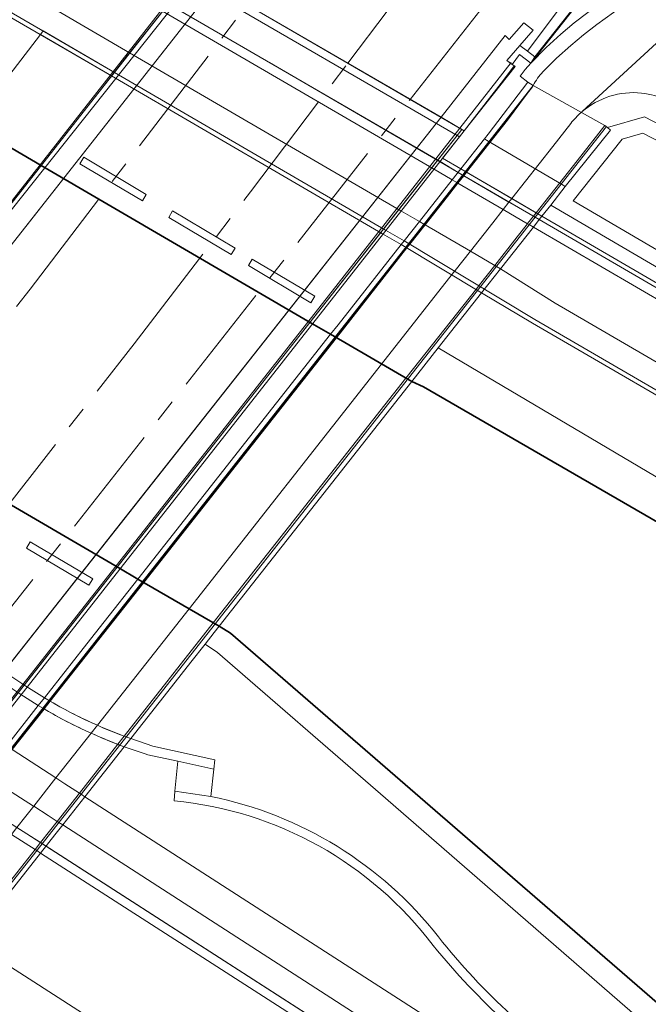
# Model space of a CAD drawing. Extents: x 150256 to 156914, y 461459 to 469481.
# Tile 353 of 656: x 155492 to 155534, y 464315 to 464381. Entities that reach past the tile are written whole.
import ezdxf

# ---------------------------------------------------------------- set-up
doc = ezdxf.new("R2010")
doc.units = 0
doc.header["$LTSCALE"] = 0.75
doc.linetypes.add('AM-AS', pattern=[16, 10, -2, 2, -2])
for name, color, linetype, lineweight in [('B-RO-AM-AS_SPOOR-G', 251, 'AM-AS', 18), ('B-RO-GK-BESCHOEIING-G', 251, 'GK-BESCHOEIING', 35), ('B-RO-GR-GROENVOORZIENING-GV', 251, 'CONTINUOUS', 18), ('B-RO-IE-TERREINAFSCHEIDING_KUNSTMATIG_HEKWERK-G', 251, 'IE-TERREINAFSCHEIDING-KUNSTMATIG', 18), ('B-RO-IE-TERREINAFSCHEIDING_KUNSTMATIG_MUUR-G', 251, 'IE-TERREINAFSCHEIDING-KUNSTMATIG-DICHT', 18), ('B-RO-IE-TERREINAFSCHEIDING_KUNSTMATIG_MUUR-GV', 251, 'CONTINUOUS', 18), ('B-RO-KW-KUNSTWERK_DEK-GV', 6, 'CONTINUOUS', 18), ('B-RO-KW-KUNSTWERK_LANDHOOFD-GV', 251, 'CONTINUOUS', 18), ('B-RO-OG-TERREIN_CULTUURSCHEIDING-GV', 251, 'CONTINUOUS', 18), ('B-RO-OG-WATER_KANAAL-GV', 251, 'CONTINUOUS', 18), ('B-RO-OG-WATER_SLOOT-GV', 251, 'CONTINUOUS', 18), ('B-RO-VH-VERHARDING_ASFALT-GV', 251, 'CONTINUOUS', 18), ('B-RO-VH-VERHARDING_BETONSTRAATSTEEN-GV', 251, 'CONTINUOUS', 18), ('B-RO-VH-VERHARDING_GESLOTEN-GV', 251, 'CONTINUOUS', 18), ('B-RO-VH-VERHARDING_HALFVERHARDING-GV', 251, 'CONTINUOUS', 18), ('B-RO-VH-VERHARDING_OPEN-GV', 251, 'CONTINUOUS', 18), ('B-RO-VH-VERHARDING_TEGEL-GV', 251, 'CONTINUOUS', 18)]:
    doc.layers.add(name, color=color, linetype=linetype, lineweight=lineweight)
doc.linetypes.add('GK-BESCHOEIING', pattern='A,30,-5,[1,NLCS.SHX,S=1,R=0,X=0,Y=0],-5', length=40)
doc.linetypes.add('IE-TERREINAFSCHEIDING-KUNSTMATIG', pattern='A,4,[82,NLCS.SHX,S=0.75,R=90,X=0,Y=0],4,-2', length=10)
doc.linetypes.add('IE-TERREINAFSCHEIDING-KUNSTMATIG-DICHT', pattern='A,8,-1,[82,NLCS.SHX,S=0.75,R=90,X=0,Y=0],-1', length=10)

msp = doc.modelspace()

# ---------------------------------------------------------------- linework, layer by layer
at = {"layer": 'B-RO-AM-AS_SPOOR-G'}
for points in [[(155422.857, 464273.661), (155477.381, 464342.942), (155493.043, 464363.007), (155509.223, 464384.191), (155525.037, 464405.534), (155533.931, 464417.834), (155542.722, 464430.209), (155553.562, 464445.78), (155562.117, 464458.319), (155572.66, 464474.094), (155580.974, 464486.793), (155591.217, 464502.764), (155599.024, 464515.244)], [(155514.171, 464378.031), (155516.856, 464381.584), (155532.625, 464402.96), (155541.493, 464415.279), (155550.258, 464427.672), (155561.066, 464443.266), (155569.593, 464455.823), (155578.015, 464468.452), (155588.391, 464484.337), (155596.571, 464497.123), (155604.978, 464510.519)], [(155518.31, 464375.627), (155542.81, 464406.776), (155560.215, 464428.71), (155578.767, 464452.389), (155617.156, 464501.109)], [(155453.951, 464313.171), (155477.381, 464342.942), (155493.043, 464363.007), (155507.485, 464381.915)], [(155460.576, 464309.148), (155482.736, 464337.299), (155499.955, 464359.378), (155507.705, 464369.474), (155514.171, 464378.031)], [(155464.204, 464306.944), (155488.579, 464337.827), (155518.31, 464375.627)]]:
    msp.add_lwpolyline(points, dxfattribs=at)
at = {"layer": 'B-RO-GK-BESCHOEIING-G'}
for points in [[(155493.781, 464371.24), (155486.962, 464375.22)], [(155511.778, 464360.735), (155493.781, 464371.24)], [(155513.022, 464360.009), (155511.778, 464360.735)], [(155518.418, 464356.868), (155513.022, 464360.009)], [(155568.424, 464328.658), (155567.716, 464328.468), (155519.197, 464356.516), (155518.418, 464356.868)], [(155498.954, 464344.478), (155480.975, 464354.961)], [(155500.213, 464343.744), (155498.954, 464344.478)], [(155505.607, 464340.599), (155500.213, 464343.744)], [(155545.75, 464305.342), (155545.684, 464306.087), (155506.368, 464340.155), (155505.607, 464340.599)]]:
    msp.add_lwpolyline(points, dxfattribs=at)
at = {"layer": 'B-RO-GR-GROENVOORZIENING-GV'}
msp.add_lwpolyline([(155615.766, 464493.709), (155607.346, 464482.886), (155598.524, 464471.725), (155588.768, 464459.215), (155570.62, 464436.452), (155559.447, 464422.069), (155547.37, 464406.738), (155538.143, 464394.79), (155536.934, 464392.511), (155532.959, 464387.762), (155531.651, 464386.25), (155526.105, 464378.839), (155526.609, 464378.461), (155536.396, 464390.831), (155549.225, 464407.306), (155605.54, 464478.381), (155621.096, 464498.127)], dxfattribs=at)
at = {"layer": 'B-RO-IE-TERREINAFSCHEIDING_KUNSTMATIG_HEKWERK-G'}
for points in [[(155622.95, 464500), (155526.343, 464378.034), (155525.579, 464378.605), (155525.101, 464377.951)], [(155526.609, 464378.461), (155536.396, 464390.831)], [(155450.256, 464315.415), (155470.14, 464340.893), (155487.048, 464362.314), (155504.159, 464383.847)], [(155525.033, 464378.084), (155521.609, 464373.71)], [(155466.298, 464300.141), (155526.484, 464376.549)], [(155466.299, 464300.079), (155475.256, 464311.41), (155485.48, 464324.35), (155498.804, 464341.286), (155509.049, 464354.312), (155526.445, 464376.449)], [(155521.609, 464373.71), (155512.485, 464362.056), (155489.672, 464333.108), (155471.533, 464310.087), (155467.467, 464304.963)], [(155471.095, 464297.245), (155531.364, 464373.825)], [(155469.831, 464341.406), (155492.825, 464326.807)], [(155557.308, 464285.807), (155557.119, 464285.447), (155492.825, 464326.807)]]:
    msp.add_lwpolyline(points, dxfattribs=at)
at = {"layer": 'B-RO-IE-TERREINAFSCHEIDING_KUNSTMATIG_MUUR-G'}
for points in [[(155450.024, 464315.556), (155458.23, 464326.05), (155472.691, 464344.431), (155481.017, 464355.014), (155497.626, 464376.128), (155502.529, 464382.36), (155503.88, 464384.009)], [(155505.332, 464383.165), (155483.683, 464355.655), (155474.949, 464344.556), (155461.26, 464327.16), (155451.448, 464314.691)], [(155491.673, 464381.478), (155498.645, 464377.423)], [(155498.454, 464377.18), (155491.487, 464381.231)], [(155524.627, 464379.869), (155520.365, 464374.433)], [(155521.914, 464373.534), (155525.287, 464377.807), (155524.746, 464378.218)], [(155520.261, 464371.49), (155508.95, 464378.071)], [(155526.445, 464376.449), (155466.299, 464300.079)], [(155466.157, 464305.759), (155479.661, 464322.869), (155485.48, 464330.238), (155490.618, 464336.748), (155499.364, 464347.828), (155520.365, 464374.433)], [(155467.58, 464304.894), (155472.296, 464310.877), (155483.784, 464325.454), (155493.94, 464338.339), (155506.034, 464353.684), (155518.681, 464369.731), (155521.752, 464373.627)], [(155521.914, 464373.534), (155521.752, 464373.627)], [(155521.681, 464371.005), (155520.47, 464371.71)], [(155521.497, 464370.771), (155520.261, 464371.49)], [(155527.075, 464367.863), (155521.681, 464371.005)], [(155526.893, 464367.631), (155521.497, 464370.771)], [(155542.29, 464359), (155527.075, 464367.863)], [(155551.747, 464353.17), (155526.893, 464367.631)], [(155517.722, 464365.977), (155516.481, 464366.698)], [(155516.67, 464366.938), (155517.91, 464366.217)], [(155492.752, 464336.616), (155493.991, 464335.843)], [(155492.351, 464336.108), (155493.587, 464335.329)], [(155499.73, 464333.136), (155501.208, 464332.643)], [(155505.264, 464331.111), (155505.334, 464331.715), (155501.208, 464332.643)], [(155500.882, 464332.058), (155502.873, 464331.635)], [(155502.873, 464331.635), (155505.264, 464331.111)], [(155502.661, 464329.636), (155502.622, 464328.998)], [(155505.052, 464329.295), (155502.661, 464329.636)]]:
    msp.add_lwpolyline(points, dxfattribs=at)
for points in [[(155486.052, 464342.424, 0.067158), (155492.752, 464336.616)], [(155485.733, 464341.852, 0.065528), (155492.351, 464336.108)], [(155493.991, 464335.843, 0.048289), (155499.73, 464333.136)], [(155493.587, 464335.329, 0.047433), (155499.303, 464332.594)], [(155499.303, 464332.594, 0.012707), (155500.882, 464332.058)], [(155520.195, 464319.962, 0.178221), (155505.052, 464329.295)], [(155519.842, 464319.384, 0.21047), (155502.622, 464328.998)], [(155520.195, 464319.962, 0.085753), (155530.721, 464310.465)], [(155519.842, 464319.384, 0.078337), (155530.353, 464309.905)]]:
    msp.add_lwpolyline(points, format="xyb", dxfattribs=at)
at = {"layer": 'B-RO-IE-TERREINAFSCHEIDING_KUNSTMATIG_MUUR-GV'}
for points in [[(155491.487, 464381.231), (155493.724, 464379.93), (155493.913, 464380.175), (155491.673, 464381.478)], [(155491.811, 464326.77), (155493.372, 464325.767), (155493.485, 464325.694), (155493.741, 464325.529), (155557.001, 464284.854), (155557.025, 464284.891), (155557.676, 464285.896), (155557.433, 464286.046), (155557.308, 464285.807), (155557.119, 464285.447), (155493.732, 464326.224), (155492.825, 464326.807), (155492.168, 464327.224), (155489.234, 464329.087), (155469.831, 464341.406), (155466.416, 464343.579), (155465.98, 464342.992), (155469.752, 464340.695)], [(155494.376, 464335.617), (155493.991, 464335.843), (155492.752, 464336.616)], [(155492.351, 464336.108), (155493.587, 464335.329), (155493.879, 464335.157)], [(155497.103, 464333.501), (155497.106, 464333.5)], [(155500.882, 464332.058), (155502.875, 464331.635), (155505.264, 464331.111), (155505.334, 464331.715), (155501.208, 464332.643), (155499.73, 464333.136), (155499.298, 464333.294)], [(155499.003, 464332.706), (155499.303, 464332.594)], [(155505.052, 464329.295), (155502.661, 464329.636), (155502.622, 464328.998)]]:
    msp.add_lwpolyline(points, dxfattribs=at)
for points in [[(155493.913, 464380.175), (155493.724, 464379.93), (155498.454, 464377.18), (155516.481, 464366.698), (155517.722, 464365.977), (155517.91, 464366.217), (155516.67, 464366.938), (155498.645, 464377.423)], [(155520.303, 464371.5), (155521.497, 464370.771), (155521.796, 464370.597), (155521.878, 464370.549), (155524.885, 464368.8), (155526.509, 464367.854), (155526.51, 464367.854), (155526.616, 464367.792), (155526.893, 464367.631), (155551.747, 464353.17), (155551.856, 464353.415), (155542.29, 464359), (155527.075, 464367.863), (155526.692, 464368.086), (155525.068, 464369.032), (155522.062, 464370.783), (155521.681, 464371.005), (155520.47, 464371.71)], [(155517.91, 464366.217), (155517.722, 464365.977), (155523.066, 464362.771), (155526.444, 464360.745), (155540.025, 464352.853), (155556.607, 464343.218), (155557.318, 464342.805), (155557.39, 464342.929), (155557.468, 464343.064), (155548.991, 464347.99), (155526.595, 464361.004)]]:
    msp.add_lwpolyline(points, close=True, dxfattribs=at)
for points in [[(155492.752, 464336.616, -0.067158), (155486.052, 464342.424)], [(155485.733, 464341.852, 0.065528), (155492.351, 464336.108)], [(155497.516, 464334.021, -0.026662), (155494.376, 464335.617)], [(155493.879, 464335.157, 0.041595), (155493.973, 464335.105)], [(155493.973, 464335.105, 0.03001), (155497.103, 464333.501)], [(155499.298, 464333.294, -0.014206), (155497.516, 464334.021)], [(155497.106, 464333.5, 0.020653), (155498.875, 464332.757)], [(155498.875, 464332.757, 0.0256), (155499.003, 464332.706)], [(155499.303, 464332.594, 0.012707), (155500.882, 464332.058)], [(155520.195, 464319.962, 0.178221), (155505.052, 464329.295)], [(155502.622, 464328.998, -0.21047), (155519.842, 464319.384)], [(155530.721, 464310.465, -0.085753), (155520.195, 464319.962)], [(155519.842, 464319.384, 0.078337), (155530.353, 464309.905)]]:
    msp.add_lwpolyline(points, format="xyb", dxfattribs=at)
at = {"layer": 'B-RO-KW-KUNSTWERK_DEK-GV'}
msp.add_lwpolyline([(155458.23, 464326.05), (155450.024, 464315.556), (155467.58, 464304.894), (155521.752, 464373.627), (155503.88, 464384.009), (155502.529, 464382.36), (155499.501, 464378.511), (155497.626, 464376.128), (155481.017, 464355.014), (155476.752, 464349.593), (155472.691, 464344.431), (155465.202, 464334.911)], close=True, dxfattribs=at)
msp.add_lwpolyline([(155489.103, 464319.64), (155493.741, 464325.529), (155494.693, 464326.738), (155495.212, 464327.398), (155496.69, 464329.275), (155499.303, 464332.594), (155499.73, 464333.136), (155502.442, 464336.58), (155503.727, 464338.211), (155504.673, 464339.412), (155505.292, 464340.198), (155505.607, 464340.599), (155518.418, 464356.868), (155520.178, 464359.104), (155523.066, 464362.771), (155524.322, 464364.366), (155526.507, 464367.141), (155526.893, 464367.631), (155527.075, 464367.863), (155527.659, 464368.604), (155528.625, 464369.831), (155531.627, 464373.588), (155531.432, 464373.748), (155531.247, 464373.9), (155529.695, 464374.763), (155526.484, 464376.549), (155526.146, 464376.769), (155523.495, 464373.317), (155523.255, 464373.004), (155521.681, 464371.005), (155521.111, 464370.282), (155518.926, 464367.506), (155517.91, 464366.217), (155517.722, 464365.977), (155513.523, 464360.646), (155513.022, 464360.009), (155500.213, 464343.744), (155499.878, 464343.319), (155498.299, 464341.314), (155497.068, 464339.751), (155493.991, 464335.843), (155493.587, 464335.329), (155491.472, 464332.644)], dxfattribs=at)
at = {"layer": 'B-RO-KW-KUNSTWERK_LANDHOOFD-GV'}
for points in [[(155523.255, 464373.004), (155523.387, 464372.917), (155528.489, 464369.917), (155528.625, 464369.831), (155531.627, 464373.588), (155531.432, 464373.748), (155531.247, 464373.9), (155529.695, 464374.763), (155526.484, 464376.549), (155526.146, 464376.769), (155523.495, 464373.317)], [(155500.511, 464368.881), (155500.768, 464369.313), (155496.613, 464371.782), (155496.356, 464371.35)], [(155506.677, 464365.739), (155502.522, 464368.208), (155502.265, 464367.776), (155506.42, 464365.307)], [(155511.716, 464362.109), (155511.973, 464362.541), (155507.818, 464365.01), (155507.561, 464364.578)], [(155492.801, 464345.794), (155496.956, 464343.325), (155497.213, 464343.757), (155493.058, 464346.226)]]:
    msp.add_lwpolyline(points, close=True, dxfattribs=at)
at = {"layer": 'B-RO-OG-TERREIN_CULTUURSCHEIDING-GV'}
for points in [[(155764.125, 464657.118), (155745.952, 464640.049), (155731.937, 464626.171), (155718.546, 464612.481), (155706.833, 464600.182), (155686.316, 464577.338), (155682.127, 464572.489), (155670.136, 464558.606), (155643.298, 464526.538), (155643.273, 464526.508), (155643.164, 464525.754), (155632.023, 464511.713), (155621.096, 464498.127), (155605.54, 464478.381), (155549.225, 464407.306), (155536.396, 464390.831), (155526.609, 464378.461)], [(155531.753, 464382.583), (155530.131, 464381.395), (155529.223, 464380.705), (155528.335, 464379.968), (155527.359, 464379.083), (155526.343, 464378.034), (155525.97, 464377.611), (155525.628, 464377.167), (155526.146, 464376.769), (155526.484, 464376.549)], [(155526.609, 464378.461), (155526.343, 464378.034), (155527.359, 464379.083), (155528.335, 464379.968), (155529.223, 464380.705), (155530.131, 464381.395), (155531.753, 464382.583)], [(155527.14, 464377.461), (155528.047, 464378.357), (155528.991, 464379.213), (155529.845, 464379.922), (155530.729, 464380.594), (155532.382, 464381.806)], [(155560.127, 464351.218), (155560.583, 464360.58), (155533.891, 464374.455), (155531.432, 464373.748), (155531.627, 464373.588), (155528.625, 464369.831), (155527.659, 464368.604), (155542.733, 464359.774), (155542.29, 464359), (155551.856, 464353.415), (155551.747, 464353.17), (155551.942, 464353), (155551.625, 464352.516), (155557.257, 464349.352)], [(155543.23, 464360.642), (155529.155, 464368.887), (155532.404, 464372.987), (155533.784, 464373.384), (155559.553, 464359.988)], [(155559.553, 464359.988), (155533.784, 464373.384), (155532.404, 464372.987), (155529.155, 464368.887), (155543.23, 464360.642)]]:
    msp.add_lwpolyline(points, dxfattribs=at)
msp.add_lwpolyline([(155526.484, 464376.549, -0.063742), (155527.14, 464377.461)], format="xyb", dxfattribs=at)
at = {"layer": 'B-RO-OG-WATER_KANAAL-GV'}
for points in [[(155518.035, 464357.091), (155516.414, 464358.035), (155513.405, 464359.786), (155513.319, 464359.836), (155513.022, 464360.009), (155511.778, 464360.735), (155493.781, 464371.24), (155489.133, 464373.953), (155483.1, 464366.097), (155476.697, 464357.455), (155480.975, 464354.961), (155498.954, 464344.478), (155500.213, 464343.744), (155500.508, 464343.572), (155500.598, 464343.52), (155503.608, 464341.764), (155503.609, 464341.764), (155505.225, 464340.822), (155505.338, 464340.756), (155505.607, 464340.599), (155506.368, 464340.155), (155532.4, 464317.598), (155545.684, 464306.087)], [(155611.015, 464299.458), (155597.004, 464309.064), (155568.424, 464328.658), (155567.716, 464328.468), (155566.943, 464328.915), (155557.038, 464334.641), (155519.197, 464356.516), (155518.418, 464356.868), (155518.144, 464357.027), (155518.035, 464357.091)]]:
    msp.add_lwpolyline(points, dxfattribs=at)
at = {"layer": 'B-RO-OG-WATER_SLOOT-GV'}
for points in [[(155557.038, 464334.641), (155557.064, 464335.266), (155557.144, 464337.225), (155554.195, 464338.971), (155547.958, 464342.662), (155520.178, 464359.104), (155518.418, 464356.868), (155519.197, 464356.516)], [(155492.801, 464345.794), (155493.058, 464346.226), (155497.213, 464343.757), (155496.956, 464343.325)], [(155545.723, 464305.645), (155545.684, 464306.087), (155532.4, 464317.598), (155506.368, 464340.155), (155505.607, 464340.599), (155505.292, 464340.198), (155504.673, 464339.412), (155505.51, 464338.859), (155516.35, 464329.474), (155546.97, 464302.857), (155554.572, 464297.638), (155561.963, 464292.565), (155562.498, 464293.405), (155548.922, 464302.724), (155547.459, 464303.729), (155545.75, 464305.342), (155545.727, 464305.601)]]:
    msp.add_lwpolyline(points, close=True, dxfattribs=at)
for points in [[(155500.598, 464343.52), (155500.508, 464343.572), (155500.213, 464343.744), (155498.954, 464344.478), (155480.975, 464354.961), (155476.697, 464357.455), (155476.278, 464356.891), (155473.49, 464353.128)], [(155499.298, 464333.294), (155499.73, 464333.136), (155502.442, 464336.58), (155503.727, 464338.211), (155504.673, 464339.412), (155505.292, 464340.198), (155505.607, 464340.599), (155505.338, 464340.756), (155505.225, 464340.822), (155503.609, 464341.764), (155503.608, 464341.764), (155500.598, 464343.52)], [(155561.963, 464292.565), (155554.572, 464297.638), (155546.97, 464302.857), (155516.35, 464329.474), (155505.51, 464338.859), (155504.673, 464339.412), (155503.727, 464338.211), (155502.442, 464336.58), (155499.73, 464333.136), (155501.208, 464332.643), (155505.334, 464331.715), (155505.264, 464331.111), (155505.052, 464329.295)], [(155492.752, 464336.616), (155493.991, 464335.843), (155494.376, 464335.617)]]:
    msp.add_lwpolyline(points, dxfattribs=at)
for points in [[(155486.052, 464342.424, 0.067158), (155492.752, 464336.616)], [(155494.376, 464335.617, 0.026662), (155497.516, 464334.021)], [(155497.516, 464334.021, 0.014206), (155499.298, 464333.294)], [(155505.052, 464329.295, -0.178221), (155520.195, 464319.962)], [(155520.195, 464319.962, 0.085753), (155530.721, 464310.465)]]:
    msp.add_lwpolyline(points, format="xyb", dxfattribs=at)
at = {"layer": 'B-RO-VH-VERHARDING_ASFALT-GV'}
for points in [[(155526.484, 464376.549), (155529.695, 464374.763), (155529.722, 464374.787), (155529.749, 464374.81), (155537.726, 464382.158)], [(155537.726, 464382.158), (155529.749, 464374.81)], [(155494.914, 464381.48), (155499.663, 464378.716), (155517.687, 464368.227), (155518.926, 464367.506), (155519.224, 464367.332), (155519.308, 464367.284), (155522.315, 464365.534), (155523.939, 464364.589), (155524.046, 464364.527), (155524.322, 464364.366), (155527.955, 464362.079), (155549.621, 464349.481)], [(155551.625, 464352.516), (155526.507, 464367.141), (155526.23, 464367.302), (155526.124, 464367.364), (155526.123, 464367.364), (155524.5, 464368.309), (155524.499, 464368.309), (155521.493, 464370.06), (155521.41, 464370.108), (155521.111, 464370.282), (155519.875, 464371.001), (155501.849, 464381.496)], [(155532.382, 464381.806), (155530.729, 464380.594), (155529.845, 464379.922), (155528.991, 464379.213), (155528.047, 464378.357), (155527.14, 464377.461)], [(155529.695, 464374.763), (155526.484, 464376.549), (155524.793, 464374.252), (155523.88, 464373.092), (155522.062, 464370.783), (155521.878, 464370.549), (155521.493, 464370.06), (155520.787, 464369.163), (155519.308, 464367.284), (155518.292, 464365.995), (155518.103, 464365.755), (155513.405, 464359.786), (155500.598, 464343.52), (155494.376, 464335.617), (155493.973, 464335.105), (155493.971, 464335.102), (155491.846, 464332.403), (155490.354, 464330.508), (155489.847, 464329.865), (155489.234, 464329.087), (155488.893, 464328.653), (155484.247, 464322.751), (155482.971, 464321.13), (155477.712, 464314.45)], [(155492.168, 464327.224), (155492.764, 464327.982), (155493.281, 464328.638), (155494.761, 464330.519), (155497.1, 464333.492), (155497.106, 464333.5), (155497.516, 464334.021), (155503.609, 464341.764), (155516.414, 464358.035), (155521.113, 464364.006), (155521.301, 464364.245), (155522.315, 464365.534), (155523.801, 464367.422), (155524.499, 464368.309), (155524.5, 464368.31), (155524.885, 464368.8), (155525.068, 464369.032), (155526.882, 464371.337), (155527.792, 464372.497), (155528.992, 464374.022)], [(155562.812, 464280.386), (155562.288, 464280.8), (155557.864, 464284.298), (155557.084, 464284.849), (155557.025, 464284.891), (155557.001, 464284.854), (155493.741, 464325.529), (155493.485, 464325.694), (155493.372, 464325.767), (155491.811, 464326.77), (155491.037, 464327.268), (155488.893, 464328.653), (155488.803, 464328.712), (155488.519, 464328.895), (155487.286, 464329.687)], [(155482.628, 464323.782), (155483.871, 464322.991), (155484.154, 464322.81), (155484.247, 464322.751), (155486.884, 464321.063), (155487.173, 464320.877), (155488.734, 464319.877), (155488.848, 464319.803), (155489.103, 464319.64), (155549.648, 464280.707), (155558.254, 464275.174), (155563.405, 464271.862), (155604.997, 464245.121), (155641.777, 464221.483), (155671.995, 464202.045)]]:
    msp.add_lwpolyline(points, dxfattribs=at)
for points in [[(155527.14, 464377.461, 0.063742), (155526.484, 464376.549)], [(155529.749, 464374.81, -0.204318), (155533.693, 464376.046)], [(155533.693, 464376.046, -0.084223), (155535.403, 464375.572)], [(155528.992, 464374.022, -0.049636), (155529.695, 464374.763)]]:
    msp.add_lwpolyline(points, format="xyb", dxfattribs=at)
at = {"layer": 'B-RO-VH-VERHARDING_BETONSTRAATSTEEN-GV'}
msp.add_lwpolyline([(155549.648, 464280.707), (155489.103, 464319.64), (155488.848, 464319.803), (155488.734, 464319.877), (155487.173, 464320.877), (155486.884, 464321.063), (155484.247, 464322.751), (155484.154, 464322.81), (155483.871, 464322.991), (155482.628, 464323.782)], dxfattribs=at)
at = {"layer": 'B-RO-VH-VERHARDING_GESLOTEN-GV'}
for points in [[(155505.332, 464383.165), (155503.74, 464384.09), (155450.024, 464315.556), (155451.448, 464314.691)], [(155524.36, 464376.711), (155525.237, 464377.849), (155525.102, 464377.951), (155524.746, 464378.218), (155525.611, 464379.21), (155526.498, 464380.227), (155525.868, 464380.714), (155524.902, 464379.608), (155524.627, 464379.869), (155520.365, 464374.433), (155521.752, 464373.627), (155521.914, 464373.534), (155522.29, 464374.022)], [(155526.609, 464378.461), (155526.105, 464378.839), (155525.611, 464379.21), (155524.746, 464378.218), (155525.102, 464377.951), (155525.237, 464377.849), (155524.36, 464376.711), (155522.29, 464374.022), (155521.914, 464373.534), (155521.599, 464373.136), (155520.47, 464371.71), (155521.681, 464371.005), (155522.062, 464370.783), (155525.068, 464369.032), (155526.692, 464368.086), (155527.075, 464367.863), (155527.659, 464368.604), (155528.625, 464369.831), (155528.489, 464369.917), (155523.387, 464372.917), (155523.255, 464373.004), (155523.495, 464373.317), (155526.146, 464376.769), (155525.628, 464377.167), (155525.97, 464377.611), (155526.343, 464378.034)], [(155520.365, 464374.433), (155466.157, 464305.759), (155467.82, 464304.748), (155521.914, 464373.534)]]:
    msp.add_lwpolyline(points, close=True, dxfattribs=at)
at = {"layer": 'B-RO-VH-VERHARDING_HALFVERHARDING-GV'}
msp.add_lwpolyline([(155535.408, 464427.981), (155523.783, 464410.954), (155507.294, 464388.408), (155508.408, 464387.49), (155509.421, 464388.641), (155509.552, 464388.528), (155505.332, 464383.165), (155520.365, 464374.433), (155524.627, 464379.869), (155524.902, 464379.608), (155525.868, 464380.714), (155526.498, 464380.227), (155525.611, 464379.21), (155526.105, 464378.839), (155531.651, 464386.25), (155532.959, 464387.762), (155536.934, 464392.511), (155538.143, 464394.79), (155547.37, 464406.738), (155559.447, 464422.069)], dxfattribs=at)
msp.add_lwpolyline([(155451.448, 464314.691), (155466.157, 464305.759), (155520.365, 464374.433), (155505.332, 464383.165)], close=True, dxfattribs=at)
at = {"layer": 'B-RO-VH-VERHARDING_OPEN-GV'}
for points in [[(155480.268, 464397.18), (155479.253, 464395.718), (155479.108, 464395.509), (155485.51, 464391.593), (155495.148, 464385.991), (155497.397, 464384.711), (155502.22, 464381.967), (155520.303, 464371.5), (155520.47, 464371.71), (155521.599, 464373.136), (155503.52, 464383.62), (155489.715, 464391.418), (155486.709, 464393.243)], [(155521.599, 464373.136), (155521.914, 464373.534), (155521.752, 464373.627), (155520.365, 464374.433), (155505.332, 464383.165), (155503.88, 464384.009), (155503.74, 464384.09), (155496.643, 464387.932), (155490.344, 464391.673), (155487.19, 464393.759), (155482.133, 464396.714), (155480.576, 464397.624), (155480.268, 464397.18), (155486.709, 464393.243), (155489.715, 464391.418), (155503.52, 464383.62)], [(155489.133, 464373.953), (155493.781, 464371.24), (155511.778, 464360.735), (155513.022, 464360.009), (155513.319, 464359.836), (155513.405, 464359.786), (155516.414, 464358.035), (155518.035, 464357.091), (155518.144, 464357.027), (155518.418, 464356.868), (155520.178, 464359.104), (155523.066, 464362.771), (155517.722, 464365.977), (155516.481, 464366.698), (155498.454, 464377.18), (155493.724, 464379.93), (155489.577, 464374.529)], [(155500.511, 464368.881), (155496.356, 464371.35), (155496.613, 464371.782), (155500.768, 464369.313)], [(155527.075, 464367.863), (155542.29, 464359), (155542.733, 464359.774), (155527.659, 464368.604)], [(155506.677, 464365.739), (155506.42, 464365.307), (155502.265, 464367.776), (155502.522, 464368.208)], [(155511.716, 464362.109), (155507.561, 464364.578), (155507.818, 464365.01), (155511.973, 464362.541)], [(155520.178, 464359.104), (155547.958, 464342.662), (155554.195, 464338.971), (155556.341, 464342.75), (155556.607, 464343.218), (155540.025, 464352.853), (155526.444, 464360.745), (155523.066, 464362.771)], [(155505.264, 464331.111), (155502.875, 464331.635), (155502.661, 464329.636), (155505.052, 464329.295)]]:
    msp.add_lwpolyline(points, close=True, dxfattribs=at)
msp.add_lwpolyline([(155471.047, 464384.509), (155477.624, 464380.67), (155480.417, 464379.04), (155486.962, 464375.22), (155489.133, 464373.953), (155489.577, 464374.529), (155493.724, 464379.93), (155491.487, 464381.231)], dxfattribs=at)
at = {"layer": 'B-RO-VH-VERHARDING_TEGEL-GV'}
for points in [[(155551.747, 464353.17), (155526.893, 464367.631), (155526.616, 464367.792), (155526.51, 464367.854), (155526.509, 464367.854), (155524.885, 464368.8), (155521.878, 464370.549), (155521.796, 464370.597), (155521.497, 464370.771), (155520.303, 464371.5), (155502.22, 464381.967), (155497.397, 464384.711), (155495.148, 464385.991), (155485.51, 464391.593), (155479.108, 464395.509), (155470.794, 464400.274), (155470.642, 464400.363), (155469.905, 464400.791), (155464.032, 464404.209), (155464.031, 464404.209), (155463.286, 464404.642), (155463.128, 464404.734), (155439.665, 464418.386)], [(155436.737, 464413.412), (155453.492, 464403.686), (155459.642, 464400.108), (155459.796, 464400.018), (155460.542, 464399.585), (155466.414, 464396.169), (155466.422, 464396.165), (155467.154, 464395.739), (155467.303, 464395.652), (155475.623, 464390.813), (155482.206, 464386.984), (155485.114, 464385.293), (155491.673, 464381.478), (155493.913, 464380.175), (155498.645, 464377.423), (155516.67, 464366.938), (155517.91, 464366.217), (155526.595, 464361.004), (155548.991, 464347.99)], [(155549.621, 464349.481), (155527.955, 464362.079), (155524.322, 464364.366), (155524.046, 464364.527), (155523.939, 464364.589), (155522.315, 464365.534), (155519.308, 464367.284), (155519.224, 464367.332), (155518.926, 464367.506), (155517.687, 464368.227), (155499.663, 464378.716), (155494.914, 464381.48)], [(155501.849, 464381.496), (155519.875, 464371.001), (155521.111, 464370.282), (155521.41, 464370.108), (155521.493, 464370.06), (155524.499, 464368.309), (155524.5, 464368.309), (155526.123, 464367.364), (155526.124, 464367.364), (155526.23, 464367.302), (155526.507, 464367.141), (155551.625, 464352.516)], [(155488.734, 464319.877), (155493.372, 464325.767), (155493.732, 464326.224), (155494.324, 464326.976), (155494.843, 464327.636), (155496.321, 464329.513), (155498.875, 464332.757), (155499.298, 464333.294), (155505.225, 464340.822), (155518.035, 464357.091), (155522.736, 464363.062), (155522.924, 464363.301), (155523.939, 464364.589), (155525.429, 464366.482), (155526.123, 464367.364), (155526.124, 464367.365), (155526.509, 464367.854), (155526.692, 464368.086), (155528.505, 464370.388), (155529.416, 464371.546), (155529.417, 464371.546), (155531.247, 464373.9), (155529.695, 464374.763)], [(155529.749, 464374.81), (155529.722, 464374.787), (155529.695, 464374.763)], [(155529.695, 464374.763), (155531.247, 464373.9), (155531.432, 464373.748), (155533.891, 464374.455), (155560.583, 464360.58)], [(155528.992, 464374.022), (155527.792, 464372.497), (155526.882, 464371.337), (155525.068, 464369.032), (155524.885, 464368.8), (155524.5, 464368.31), (155524.499, 464368.309), (155523.801, 464367.422), (155522.315, 464365.534), (155521.301, 464364.245), (155521.113, 464364.006), (155516.414, 464358.035), (155503.609, 464341.764), (155497.516, 464334.021), (155497.106, 464333.5), (155497.1, 464333.492), (155494.761, 464330.519), (155493.281, 464328.638)], [(155449.81, 464355.251), (155452.017, 464353.997), (155456.406, 464351.434), (155458.676, 464350.099), (155461.906, 464348.182), (155467.398, 464344.905), (155471.244, 464342.592), (155472.905, 464341.585), (155488.744, 464331.536), (155489.979, 464330.748), (155490.264, 464330.566), (155490.354, 464330.508), (155493.279, 464328.639), (155493.281, 464328.638), (155494.243, 464328.023), (155494.843, 464327.636), (155494.956, 464327.563), (155495.212, 464327.398), (155558.194, 464286.765), (155563.919, 464283.07), (155568.716, 464279.975), (155645.588, 464230.37), (155677.055, 464209.914), (155746.746, 464164.608)], [(155558.194, 464286.765), (155495.212, 464327.398), (155494.956, 464327.563), (155494.843, 464327.636), (155494.243, 464328.023), (155493.281, 464328.638), (155493.279, 464328.639), (155490.354, 464330.508), (155490.264, 464330.566), (155489.979, 464330.748), (155488.744, 464331.536), (155472.905, 464341.585), (155471.244, 464342.592), (155467.398, 464344.905), (155461.906, 464348.182), (155458.676, 464350.099), (155456.406, 464351.434), (155452.017, 464353.997), (155449.81, 464355.251)], [(155464.389, 464345.746), (155466.909, 464344.245), (155466.416, 464343.579), (155469.831, 464341.406), (155489.234, 464329.087), (155492.168, 464327.224), (155492.825, 464326.807), (155493.732, 464326.224), (155557.119, 464285.447)], [(155493.879, 464335.157), (155493.587, 464335.329), (155492.351, 464336.108)], [(155765.136, 464155.521), (155748.195, 464166.523), (155715.649, 464187.636), (155678.35, 464211.922), (155664.976, 464220.63), (155647.886, 464231.672), (155632.367, 464241.806), (155578.196, 464276.846), (155570.083, 464282.064), (155565.373, 464285.094), (155561.088, 464287.852), (155558.31, 464289.594), (155496.69, 464329.275), (155496.433, 464329.441), (155496.321, 464329.513), (155495.351, 464330.138), (155494.761, 464330.519), (155491.846, 464332.403), (155491.756, 464332.461), (155491.472, 464332.644), (155490.243, 464333.436)], [(155490.243, 464333.436), (155491.472, 464332.644), (155491.756, 464332.461), (155491.846, 464332.403), (155494.761, 464330.519), (155495.351, 464330.138), (155496.321, 464329.513), (155496.433, 464329.441), (155496.69, 464329.275), (155558.31, 464289.594), (155561.088, 464287.852), (155565.373, 464285.094), (155570.083, 464282.064), (155578.196, 464276.846), (155632.367, 464241.806), (155647.886, 464231.672), (155664.976, 464220.63), (155678.35, 464211.922), (155715.649, 464187.636), (155748.195, 464166.523), (155765.136, 464155.521)], [(155497.106, 464333.5), (155497.103, 464333.501)], [(155499.303, 464332.594), (155499.003, 464332.706)], [(155502.622, 464328.998), (155502.661, 464329.636), (155502.875, 464331.635), (155500.882, 464332.058)], [(155493.281, 464328.638), (155492.764, 464327.982), (155492.168, 464327.224), (155491.811, 464326.77), (155487.173, 464320.877), (155485.898, 464319.256), (155480.656, 464312.595), (155480.264, 464312.097), (155479.822, 464311.535), (155479.491, 464311.115), (155478.504, 464309.86), (155477.327, 464308.364), (155475.337, 464305.836), (155471.201, 464300.582), (155470.044, 464299.034)]]:
    msp.add_lwpolyline(points, dxfattribs=at)
for points in [[(155533.693, 464376.046, 0.204318), (155529.749, 464374.81)], [(155535.403, 464375.572, 0.084223), (155533.693, 464376.046)], [(155529.695, 464374.763, 0.049636), (155528.992, 464374.022)], [(155492.351, 464336.108, -0.065528), (155485.733, 464341.852)], [(155493.973, 464335.105, -0.041595), (155493.879, 464335.157)], [(155497.103, 464333.501, -0.03001), (155493.973, 464335.105)], [(155498.875, 464332.757, -0.020653), (155497.106, 464333.5)], [(155499.003, 464332.706, -0.0256), (155498.875, 464332.757)], [(155500.882, 464332.058, -0.012707), (155499.303, 464332.594)], [(155519.842, 464319.384, 0.21047), (155502.622, 464328.998)], [(155530.353, 464309.905, -0.078337), (155519.842, 464319.384)]]:
    msp.add_lwpolyline(points, format="xyb", dxfattribs=at)

doc.saveas('drawing.dxf')
